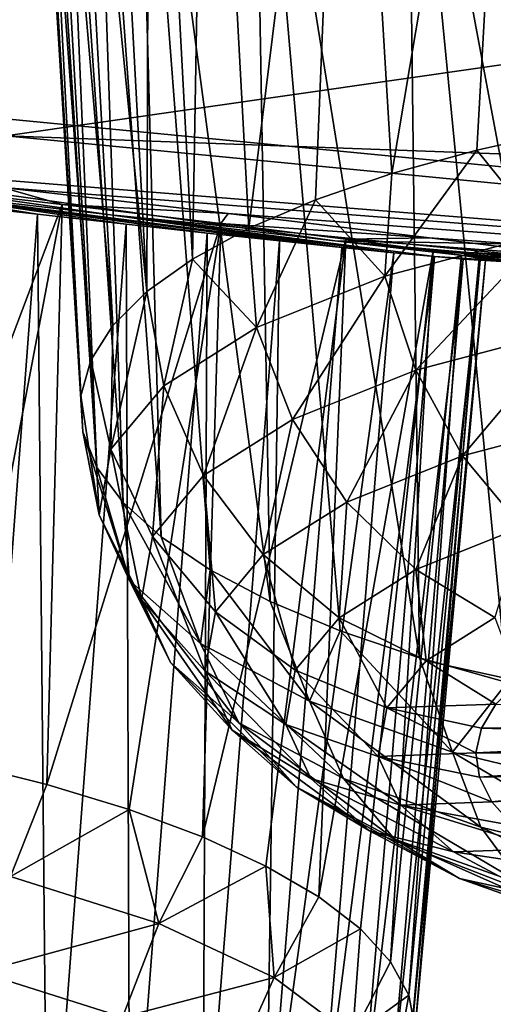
# Model space of a CAD drawing. Header units: metres. Extents: x -90 to 304, y -90 to 74.
# Tile 238 of 570: x 225.326 to 225.937, y -14.355 to -13.086. Entities that reach past the tile are written whole.
import ezdxf

# ---------------------------------------------------------------- set-up
doc = ezdxf.new("R2010")
doc.units = ezdxf.units.M
doc.layers.add('solid_21662050_350', color=7, linetype='CONTINUOUS')

msp = doc.modelspace()

# ---------------------------------------------------------------- linework, layer by layer
at = {"layer": 'solid_21662050_350'}
for points in [[(225.748489, -12.328426, 210.696991), (225.968521, -12.318776, 210.49968), (225.805969, -13.284609, 210.417175)], [(225.968521, -12.318776, 210.49968), (225.915695, -13.254357, 210.319366), (225.805969, -13.284609, 210.417175)], [(225.968521, -12.318776, 210.49968), (226.035507, -13.227921, 210.232971), (225.915695, -13.254357, 210.319366)], [(225.567154, -12.346447, 210.935822), (225.748489, -12.328426, 210.696991), (225.62149, -13.355198, 210.642609)], [(225.748489, -12.328426, 210.696991), (225.707535, -13.318345, 210.525314), (225.62149, -13.355198, 210.642609)], [(225.748489, -12.328426, 210.696991), (225.805969, -13.284609, 210.417175), (225.707535, -13.318345, 210.525314)], [(225.493561, -12.358524, 211.068878), (225.567154, -12.346447, 210.935822), (225.548767, -13.394761, 210.767776)], [(225.567154, -12.346447, 210.935822), (225.62149, -13.355198, 210.642609), (225.548767, -13.394761, 210.767776)], [(225.43277, -12.372545, 211.209579), (225.493561, -12.358524, 211.068878), (225.490173, -13.436604, 210.899429)], [(225.493561, -12.358524, 211.068878), (225.548767, -13.394761, 210.767776), (225.490173, -13.436604, 210.899429)], [(225.385925, -12.38835, 211.356018), (225.43277, -12.372545, 211.209579), (225.490173, -13.436604, 210.899429)], [(225.35376, -12.405727, 211.506149), (225.385925, -12.38835, 211.356018), (225.44632, -13.480266, 211.036148)], [(225.385925, -12.38835, 211.356018), (225.490173, -13.436604, 210.899429), (225.44632, -13.480266, 211.036148)], [(225.336624, -12.424479, 211.65834), (225.35376, -12.405727, 211.506149), (225.417725, -13.52527, 211.176422)], [(225.35376, -12.405727, 211.506149), (225.44632, -13.480266, 211.036148), (225.417725, -13.52527, 211.176422)], [(225.334625, -12.444415, 211.811005), (225.336624, -12.424479, 211.65834), (225.404678, -13.571121, 211.31871)], [(225.336624, -12.424479, 211.65834), (225.417725, -13.52527, 211.176422), (225.404678, -13.571121, 211.31871)], [(225.334625, -12.444415, 211.811005), (225.404678, -13.571121, 211.31871), (225.407318, -13.617319, 211.461472)], [(225.347733, -12.465339, 211.96257), (225.334625, -12.444415, 211.811005), (225.407318, -13.617319, 211.461472)], [(225.347733, -12.465339, 211.96257), (225.407318, -13.617319, 211.461472), (225.425644, -13.663357, 211.603119)], [(225.375748, -12.48702, 212.111435), (225.347733, -12.465339, 211.96257), (225.425644, -13.663357, 211.603119)], [(225.375748, -12.48702, 212.111435), (225.425644, -13.663357, 211.603119), (225.459427, -13.70873, 211.742111)], [(225.418274, -12.509248, 212.256119), (225.375748, -12.48702, 212.111435), (225.459427, -13.70873, 211.742111)], [(225.418274, -12.509248, 212.256119), (225.459427, -13.70873, 211.742111), (225.508301, -13.752941, 211.876923)], [(225.474808, -12.531814, 212.395233), (225.418274, -12.509248, 212.256119), (225.508301, -13.752941, 211.876923)], [(225.474808, -12.531814, 212.395233), (225.571747, -13.795507, 212.006088), (225.649063, -13.83596, 212.128189)], [(225.62709, -12.577055, 212.651276), (225.474808, -12.531814, 212.395233), (225.649063, -13.83596, 212.128189)], [(225.474808, -12.531814, 212.395233), (225.508301, -13.752941, 211.876923), (225.571747, -13.795507, 212.006088)], [(225.62709, -12.577055, 212.651276), (225.73938, -13.873857, 212.241867), (225.841751, -13.908784, 212.345901)], [(225.825974, -12.621065, 212.870056), (225.62709, -12.577055, 212.651276), (225.841751, -13.908784, 212.345901)], [(225.62709, -12.577055, 212.651276), (225.649063, -13.83596, 212.128189), (225.73938, -13.873857, 212.241867)], [(225.825974, -12.621065, 212.870056), (225.955017, -13.940357, 212.439148), (226.077942, -13.968231, 212.520569)], [(226.063461, -12.662265, 213.043747), (225.825974, -12.621065, 212.870056), (226.077942, -13.968231, 212.520569)], [(225.825974, -12.621065, 212.870056), (225.841751, -13.908784, 212.345901), (225.955017, -13.940357, 212.439148)], [(225.308044, -13.235925, 220.490326), (221.809875, -12.792906, 219.259796), (226.429947, -13.075294, 216.679214)], [(226.372314, -12.988833, 232.602402), (223.061905, -12.996708, 227.883102), (227.202087, -13.396964, 228.994858)], [(225.732529, -13.371514, 225.683502), (227.202087, -13.396964, 228.994858), (223.061905, -12.996708, 227.883102)], [(225.443024, -13.338017, 225.920074), (225.732529, -13.371514, 225.683502), (223.061905, -12.996708, 227.883102)], [(225.124741, -13.301054, 226.097458), (225.443024, -13.338017, 225.920074), (223.061905, -12.996708, 227.883102)], [(225.308044, -13.235925, 220.490326), (226.429947, -13.075294, 216.679214), (229.745911, -13.397975, 217.5755)], [(226.002731, -13.362329, 210.244675), (225.915695, -13.254357, 210.319366), (226.035507, -13.227921, 210.232971)], [(224.996658, -13.268402, 222.12178), (225.308044, -13.235925, 220.490326), (228.899033, -13.583431, 221.455566)], [(228.899033, -13.583431, 221.455566), (225.308044, -13.235925, 220.490326), (229.745911, -13.397975, 217.5755)], [(225.797134, -13.416729, 210.420868), (225.805969, -13.284609, 210.417175), (225.915695, -13.254357, 210.319366)], [(226.002731, -13.362329, 210.244675), (225.797134, -13.416729, 210.420868), (225.915695, -13.254357, 210.319366)], [(225.348785, -13.337076, 225.2659), (225.124741, -13.301054, 226.097458), (224.785339, -13.261789, 226.213486)], [(225.348785, -13.337076, 225.2659), (224.785339, -13.261789, 226.213486), (225.09462, -13.308596, 225.442642)], [(225.303741, -13.302667, 222.244415), (224.996658, -13.268402, 222.12178), (228.899033, -13.583431, 221.455566)], [(225.797134, -13.416729, 210.420868), (225.707535, -13.318345, 210.525314), (225.805969, -13.284609, 210.417175)], [(225.140457, -13.296563, 222.640747), (225.380981, -13.324341, 222.804977), (225.118301, -14.017139, 222.480042)], [(225.140457, -13.296563, 222.640747), (225.303741, -13.302667, 222.244415), (225.380981, -13.324341, 222.804977)], [(225.348785, -13.337076, 225.2659), (225.09462, -13.308596, 225.442642), (225.2453, -14.711915, 224.780014)], [(225.741562, -13.379807, 224.768768), (225.443024, -13.338017, 225.920074), (225.124741, -13.301054, 226.097458)], [(225.46344, -13.3498, 225.15802), (225.124741, -13.301054, 226.097458), (225.348785, -13.337076, 225.2659)], [(225.567978, -13.361264, 225.038376), (225.124741, -13.301054, 226.097458), (225.46344, -13.3498, 225.15802)], [(225.661072, -13.371317, 224.908173), (225.124741, -13.301054, 226.097458), (225.567978, -13.361264, 225.038376)], [(225.741562, -13.379807, 224.768768), (225.124741, -13.301054, 226.097458), (225.661072, -13.371317, 224.908173)], [(225.594879, -13.336259, 222.427567), (225.303741, -13.302667, 222.244415), (228.899033, -13.583431, 221.455566)], [(225.380981, -13.324341, 222.804977), (225.303741, -13.302667, 222.244415), (225.594879, -13.336259, 222.427567)], [(225.631485, -13.482833, 210.631714), (225.62149, -13.355198, 210.642609), (225.707535, -13.318345, 210.525314)], [(225.797134, -13.416729, 210.420868), (225.631485, -13.482833, 210.631714), (225.707535, -13.318345, 210.525314)], [(225.380981, -13.324341, 222.804977), (225.244232, -14.042778, 222.557663), (225.118301, -14.017139, 222.480042)], [(225.380981, -13.324341, 222.804977), (225.360947, -14.071932, 222.647507), (225.244232, -14.042778, 222.557663)], [(225.380981, -13.324341, 222.804977), (225.585373, -13.348848, 223.014526), (225.360947, -14.071932, 222.647507)], [(225.380981, -13.324341, 222.804977), (225.594879, -13.336259, 222.427567), (225.585373, -13.348848, 223.014526)], [(225.585373, -13.348848, 223.014526), (225.594879, -13.336259, 222.427567), (225.854797, -13.367325, 222.664398)], [(225.854797, -13.367325, 222.664398), (225.594879, -13.336259, 222.427567), (228.899033, -13.583431, 221.455566)], [(225.348785, -13.337076, 225.2659), (225.2453, -14.711915, 224.780014), (225.361923, -14.686585, 224.688904)], [(225.46344, -13.3498, 225.15802), (225.348785, -13.337076, 225.2659), (225.361923, -14.686585, 224.688904)], [(225.585373, -13.348848, 223.014526), (225.467148, -14.10428, 222.748596), (225.360947, -14.071932, 222.647507)], [(225.443024, -13.338017, 225.920074), (226.231995, -13.415302, 223.250961), (225.732529, -13.371514, 225.683502)], [(225.860901, -13.391645, 224.468613), (226.231995, -13.415302, 223.250961), (225.443024, -13.338017, 225.920074)], [(225.808441, -13.386609, 224.621689), (225.443024, -13.338017, 225.920074), (225.741562, -13.379807, 224.768768)], [(225.860901, -13.391645, 224.468613), (225.443024, -13.338017, 225.920074), (225.808441, -13.386609, 224.621689)], [(225.585373, -13.348848, 223.014526), (225.561661, -14.139468, 222.859802), (225.467148, -14.10428, 222.748596)], [(225.585373, -13.348848, 223.014526), (225.746704, -13.36911, 223.262115), (225.561661, -14.139468, 222.859802)], [(225.585373, -13.348848, 223.014526), (225.854797, -13.367325, 222.664398), (225.746704, -13.36911, 223.262115)], [(225.46344, -13.3498, 225.15802), (225.361923, -14.686585, 224.688904), (225.468018, -14.657717, 224.58667)], [(225.567978, -13.361264, 225.038376), (225.46344, -13.3498, 225.15802), (225.468018, -14.657717, 224.58667)], [(225.567978, -13.361264, 225.038376), (225.468018, -14.657717, 224.58667), (225.562439, -14.625625, 224.474442)], [(225.631485, -13.482833, 210.631714), (225.548767, -13.394761, 210.767776), (225.62149, -13.355198, 210.642609)], [(225.661072, -13.371317, 224.908173), (225.567978, -13.361264, 225.038376), (225.562439, -14.625625, 224.474442)], [(225.746704, -13.36911, 223.262115), (225.643478, -14.177112, 222.979935), (225.561661, -14.139468, 222.859802)], [(225.661072, -13.371317, 224.908173), (225.562439, -14.625625, 224.474442), (225.644135, -14.590661, 224.353424)], [(225.746704, -13.36911, 223.262115), (225.7117, -14.216797, 223.107666), (225.643478, -14.177112, 222.979935)], [(225.741562, -13.379807, 224.768768), (225.661072, -13.371317, 224.908173), (225.644135, -14.590661, 224.353424)], [(225.746704, -13.36911, 223.262115), (225.85939, -13.384274, 223.540146), (225.7117, -14.216797, 223.107666)], [(225.732529, -13.371514, 225.683502), (226.231995, -13.415302, 223.250961), (226.342972, -13.431003, 223.590637)], [(225.732529, -13.371514, 225.683502), (226.342972, -13.431003, 223.590637), (225.980789, -13.399839, 225.394882)], [(225.732529, -13.371514, 225.683502), (225.980789, -13.399839, 225.394882), (227.202087, -13.396964, 228.994858)], [(225.746704, -13.36911, 223.262115), (225.854797, -13.367325, 222.664398), (226.068604, -13.393914, 222.941025)], [(225.746704, -13.36911, 223.262115), (226.068604, -13.393914, 222.941025), (225.85939, -13.384274, 223.540146)], [(225.83699, -13.538122, 210.421295), (225.797134, -13.416729, 210.420868), (226.002731, -13.362329, 210.244675)], [(225.83699, -13.538122, 210.421295), (226.002731, -13.362329, 210.244675), (226.034424, -13.485882, 210.252106)], [(226.068604, -13.393914, 222.941025), (225.854797, -13.367325, 222.664398), (228.899033, -13.583431, 221.455566)], [(225.808441, -13.386609, 224.621689), (225.741562, -13.379807, 224.768768), (225.644135, -14.590661, 224.353424)], [(225.808441, -13.386609, 224.621689), (225.644135, -14.590661, 224.353424), (225.712234, -14.553208, 224.22496)], [(225.85939, -13.384274, 223.540146), (225.765564, -14.258091, 223.241592), (225.7117, -14.216797, 223.107666)], [(225.860901, -13.391645, 224.468613), (225.808441, -13.386609, 224.621689), (225.712234, -14.553208, 224.22496)], [(225.85939, -13.384274, 223.540146), (225.804474, -14.30054, 223.380249), (225.765564, -14.258091, 223.241592)], [(225.85939, -13.384274, 223.540146), (225.895966, -13.389689, 223.688065), (225.804474, -14.30054, 223.380249)], [(225.85939, -13.384274, 223.540146), (226.068604, -13.393914, 222.941025), (225.895966, -13.389689, 223.688065)], [(225.5121, -13.558102, 210.869095), (225.490173, -13.436604, 210.899429), (225.548767, -13.394761, 210.767776)], [(225.631485, -13.482833, 210.631714), (225.5121, -13.558102, 210.869095), (225.548767, -13.394761, 210.767776)], [(225.860901, -13.391645, 224.468613), (225.712234, -14.553208, 224.22496), (225.765961, -14.513679, 224.090454)], [(225.898224, -13.394844, 224.311859), (225.860901, -13.391645, 224.468613), (225.765961, -14.513679, 224.090454)], [(225.898224, -13.394844, 224.311859), (225.765961, -14.513679, 224.090454), (225.804749, -14.472503, 223.95137)], [(225.895966, -13.389689, 223.688065), (225.828033, -14.343678, 223.52211), (225.804474, -14.30054, 223.380249)], [(225.920151, -13.396188, 224.153778), (225.898224, -13.394844, 224.311859), (225.804749, -14.472503, 223.95137)], [(225.920151, -13.396188, 224.153778), (225.804749, -14.472503, 223.95137), (225.828171, -14.430134, 223.80925)], [(225.895966, -13.389689, 223.688065), (225.91861, -13.393543, 223.840469), (225.828033, -14.343678, 223.52211)], [(225.91861, -13.393543, 223.840469), (225.835953, -14.387034, 223.665634), (225.828033, -14.343678, 223.52211)], [(225.926819, -13.395735, 223.99614), (225.828171, -14.430134, 223.80925), (225.835953, -14.387034, 223.665634)], [(225.926819, -13.395735, 223.99614), (225.920151, -13.396188, 224.153778), (225.828171, -14.430134, 223.80925)], [(225.91861, -13.393543, 223.840469), (225.926819, -13.395735, 223.99614), (225.835953, -14.387034, 223.665634)], [(225.898224, -13.394844, 224.311859), (226.231995, -13.415302, 223.250961), (225.860901, -13.391645, 224.468613)], [(225.895966, -13.389689, 223.688065), (226.068604, -13.393914, 222.941025), (226.231995, -13.415302, 223.250961)], [(225.895966, -13.389689, 223.688065), (226.231995, -13.415302, 223.250961), (225.91861, -13.393543, 223.840469)], [(225.920151, -13.396188, 224.153778), (226.231995, -13.415302, 223.250961), (225.898224, -13.394844, 224.311859)], [(225.91861, -13.393543, 223.840469), (226.231995, -13.415302, 223.250961), (225.926819, -13.395735, 223.99614)], [(225.926819, -13.395735, 223.99614), (226.231995, -13.415302, 223.250961), (225.920151, -13.396188, 224.153778)], [(225.677902, -13.601604, 210.623779), (225.631485, -13.482833, 210.631714), (225.797134, -13.416729, 210.420868)], [(225.677902, -13.601604, 210.623779), (225.797134, -13.416729, 210.420868), (225.83699, -13.538122, 210.421295)], [(225.443588, -13.639643, 211.123901), (225.44632, -13.480266, 211.036148), (225.490173, -13.436604, 210.899429)], [(225.5121, -13.558102, 210.869095), (225.443588, -13.639643, 211.123901), (225.490173, -13.436604, 210.899429)], [(225.443588, -13.639643, 211.123901), (225.417725, -13.52527, 211.176422), (225.44632, -13.480266, 211.036148)], [(225.563263, -13.673885, 210.85173), (225.5121, -13.558102, 210.869095), (225.631485, -13.482833, 210.631714)], [(225.563263, -13.673885, 210.85173), (225.631485, -13.482833, 210.631714), (225.677902, -13.601604, 210.623779)], [(225.83699, -13.538122, 210.421295), (226.034424, -13.485882, 210.252106), (225.897186, -13.648367, 210.444717)], [(226.034424, -13.485882, 210.252106), (226.082474, -13.599339, 210.285919), (225.897186, -13.648367, 210.444717)], [(225.428589, -13.724322, 211.386337), (225.404678, -13.571121, 211.31871), (225.417725, -13.52527, 211.176422)], [(225.443588, -13.639643, 211.123901), (225.428589, -13.724322, 211.386337), (225.417725, -13.52527, 211.176422)], [(225.677902, -13.601604, 210.623779), (225.83699, -13.538122, 210.421295), (225.747879, -13.707944, 210.634735)], [(225.83699, -13.538122, 210.421295), (225.897186, -13.648367, 210.444717), (225.747879, -13.707944, 210.634735)], [(225.497482, -13.75219, 211.096436), (225.443588, -13.639643, 211.123901), (225.5121, -13.558102, 210.869095)], [(225.497482, -13.75219, 211.096436), (225.5121, -13.558102, 210.869095), (225.563263, -13.673885, 210.85173)], [(225.428589, -13.724322, 211.386337), (225.407318, -13.617319, 211.461472), (225.404678, -13.571121, 211.31871)], [(225.563263, -13.673885, 210.85173), (225.677902, -13.601604, 210.623779), (225.640289, -13.775781, 210.848679)], [(225.677902, -13.601604, 210.623779), (225.747879, -13.707944, 210.634735), (225.640289, -13.775781, 210.848679)], [(225.897186, -13.648367, 210.444717), (226.082474, -13.599339, 210.285919), (225.973785, -13.740264, 210.489578)], [(225.467682, -13.808887, 211.646317), (225.425644, -13.663357, 211.603119), (225.407318, -13.617319, 211.461472)], [(225.428589, -13.724322, 211.386337), (225.467682, -13.808887, 211.646317), (225.407318, -13.617319, 211.461472)], [(225.483078, -13.833509, 211.34845), (225.428589, -13.724322, 211.386337), (225.443588, -13.639643, 211.123901)], [(225.483078, -13.833509, 211.34845), (225.443588, -13.639643, 211.123901), (225.497482, -13.75219, 211.096436)], [(225.747879, -13.707944, 210.634735), (225.897186, -13.648367, 210.444717), (225.836838, -13.794911, 210.663864)], [(225.897186, -13.648367, 210.444717), (225.973785, -13.740264, 210.489578), (225.836838, -13.794911, 210.663864)], [(225.467682, -13.808887, 211.646317), (225.459427, -13.70873, 211.742111), (225.425644, -13.663357, 211.603119)], [(225.497482, -13.75219, 211.096436), (225.563263, -13.673885, 210.85173), (225.578552, -13.84927, 211.078323)], [(225.563263, -13.673885, 210.85173), (225.640289, -13.775781, 210.848679), (225.578552, -13.84927, 211.078323)], [(225.559341, -13.890085, 211.893845), (225.508301, -13.752941, 211.876923), (225.459427, -13.70873, 211.742111)], [(225.467682, -13.808887, 211.646317), (225.559341, -13.890085, 211.893845), (225.459427, -13.70873, 211.742111)], [(225.640289, -13.775781, 210.848679), (225.747879, -13.707944, 210.634735), (225.738144, -13.857135, 210.860107)], [(225.747879, -13.707944, 210.634735), (225.836838, -13.794911, 210.663864), (225.738144, -13.857135, 210.860107)], [(225.520599, -13.914717, 211.598114), (225.467682, -13.808887, 211.646317), (225.428589, -13.724322, 211.386337)], [(225.520599, -13.914717, 211.598114), (225.428589, -13.724322, 211.386337), (225.483078, -13.833509, 211.34845)], [(225.836838, -13.794911, 210.663864), (225.973785, -13.740264, 210.489578), (225.93895, -13.856826, 210.70929)], [(225.483078, -13.833509, 211.34845), (225.497482, -13.75219, 211.096436), (225.565033, -13.925588, 211.314835)], [(225.497482, -13.75219, 211.096436), (225.578552, -13.84927, 211.078323), (225.565033, -13.925588, 211.314835)], [(225.559341, -13.890085, 211.893845), (225.571747, -13.795507, 212.006088), (225.508301, -13.752941, 211.876923)], [(225.578552, -13.84927, 211.078323), (225.640289, -13.775781, 210.848679), (225.681503, -13.924543, 211.070755)], [(225.640289, -13.775781, 210.848679), (225.738144, -13.857135, 210.860107), (225.681503, -13.924543, 211.070755)], [(225.559341, -13.890085, 211.893845), (225.700058, -13.964798, 212.119415), (225.571747, -13.795507, 212.006088)], [(225.700058, -13.964798, 212.119415), (225.649063, -13.83596, 212.128189), (225.571747, -13.795507, 212.006088)], [(225.738144, -13.857135, 210.860107), (225.836838, -13.794911, 210.663864), (225.850433, -13.912635, 210.8853)], [(225.836838, -13.794911, 210.663864), (225.93895, -13.856826, 210.70929), (225.850433, -13.912635, 210.8853)], [(225.608627, -13.992693, 211.835815), (225.559341, -13.890085, 211.893845), (225.467682, -13.808887, 211.646317)], [(225.608627, -13.992693, 211.835815), (225.467682, -13.808887, 211.646317), (225.520599, -13.914717, 211.598114)], [(225.483078, -13.833509, 211.34845), (225.565033, -13.925588, 211.314835), (225.60025, -14.001801, 211.549149)], [(225.520599, -13.914717, 211.598114), (225.483078, -13.833509, 211.34845), (225.60025, -14.001801, 211.549149)], [(225.700058, -13.964798, 212.119415), (225.73938, -13.873857, 212.241867), (225.649063, -13.83596, 212.128189)], [(225.565033, -13.925588, 211.314835), (225.578552, -13.84927, 211.078323), (225.669113, -13.994546, 211.287704)], [(225.578552, -13.84927, 211.078323), (225.681503, -13.924543, 211.070755), (225.669113, -13.994546, 211.287704)], [(225.850433, -13.912635, 210.8853), (225.93895, -13.856826, 210.70929), (225.969727, -13.938646, 210.922546)], [(225.681503, -13.924543, 211.070755), (225.738144, -13.857135, 210.860107), (225.799637, -13.973094, 211.074219)], [(225.738144, -13.857135, 210.860107), (225.850433, -13.912635, 210.8853), (225.799637, -13.973094, 211.074219)], [(225.700058, -13.964798, 212.119415), (225.88443, -14.030153, 212.314362), (225.73938, -13.873857, 212.241867)], [(225.88443, -14.030153, 212.314362), (225.841751, -13.908784, 212.345901), (225.73938, -13.873857, 212.241867)], [(225.743759, -14.064442, 212.052444), (225.700058, -13.964798, 212.119415), (225.559341, -13.890085, 211.893845)], [(225.743759, -14.064442, 212.052444), (225.559341, -13.890085, 211.893845), (225.608627, -13.992693, 211.835815)], [(225.520599, -13.914717, 211.598114), (225.60025, -14.001801, 211.549149), (225.682861, -14.074983, 211.772232)], [(225.608627, -13.992693, 211.835815), (225.520599, -13.914717, 211.598114), (225.682861, -14.074983, 211.772232)], [(225.799637, -13.973094, 211.074219), (225.850433, -13.912635, 210.8853), (225.940033, -13.968619, 211.016373)], [(225.88443, -14.030153, 212.314362), (225.955017, -13.940357, 212.439148), (225.841751, -13.908784, 212.345901)], [(225.850433, -13.912635, 210.8853), (225.969727, -13.938646, 210.922546), (225.940033, -13.968619, 211.016373)], [(225.565033, -13.925588, 211.314835), (225.669113, -13.994546, 211.287704), (225.701416, -14.064453, 211.502625)], [(225.60025, -14.001801, 211.549149), (225.565033, -13.925588, 211.314835), (225.701416, -14.064453, 211.502625)], [(225.669113, -13.994546, 211.287704), (225.681503, -13.924543, 211.070755), (225.788528, -14.03588, 211.268799)], [(225.681503, -13.924543, 211.070755), (225.799637, -13.973094, 211.074219), (225.788528, -14.03588, 211.268799)], [(225.88443, -14.030153, 212.314362), (226.105362, -14.083641, 212.471191), (225.955017, -13.940357, 212.439148)], [(225.920822, -14.127204, 212.239655), (225.88443, -14.030153, 212.314362), (225.700058, -13.964798, 212.119415)], [(225.920822, -14.127204, 212.239655), (225.700058, -13.964798, 212.119415), (225.743759, -14.064442, 212.052444)], [(225.799637, -13.973094, 211.074219), (225.940033, -13.968619, 211.016373), (225.921555, -13.999552, 211.112747)], [(225.940033, -13.968619, 211.016373), (226.343887, -13.992254, 211.12117), (225.921555, -13.999552, 211.112747)], [(225.788528, -14.03588, 211.268799), (225.799637, -13.973094, 211.074219), (225.91452, -14.031055, 211.210434)], [(225.799637, -13.973094, 211.074219), (225.921555, -13.999552, 211.112747), (225.91452, -14.031055, 211.210434)], [(225.608627, -13.992693, 211.835815), (225.682861, -14.074983, 211.772232), (225.809692, -14.142318, 211.97554)], [(225.743759, -14.064442, 212.052444), (225.608627, -13.992693, 211.835815), (225.809692, -14.142318, 211.97554)], [(225.669113, -13.994546, 211.287704), (225.788528, -14.03588, 211.268799), (225.817505, -14.098581, 211.461563)], [(225.701416, -14.064453, 211.502625), (225.669113, -13.994546, 211.287704), (225.817505, -14.098581, 211.461563)], [(225.921555, -13.999552, 211.112747), (226.343887, -13.992254, 211.12117), (226.333939, -14.012034, 211.182724)], [(225.60025, -14.001801, 211.549149), (225.701416, -14.064453, 211.502625), (225.777191, -14.131578, 211.707245)], [(225.682861, -14.074983, 211.772232), (225.60025, -14.001801, 211.549149), (225.777191, -14.131578, 211.707245)], [(225.921555, -13.999552, 211.112747), (226.333939, -14.012034, 211.182724), (225.91452, -14.031055, 211.210434)], [(225.91452, -14.031055, 211.210434), (226.333939, -14.012034, 211.182724), (226.332535, -14.032133, 211.244934)], [(225.788528, -14.03588, 211.268799), (225.91452, -14.031055, 211.210434), (225.919037, -14.062733, 211.308212)], [(226.13298, -14.178568, 212.390244), (226.105362, -14.083641, 212.471191), (225.88443, -14.030153, 212.314362)], [(226.13298, -14.178568, 212.390244), (225.88443, -14.030153, 212.314362), (225.920822, -14.127204, 212.239655)], [(225.91452, -14.031055, 211.210434), (226.332535, -14.032133, 211.244934), (225.919037, -14.062733, 211.308212)], [(225.919037, -14.062733, 211.308212), (226.332535, -14.032133, 211.244934), (226.339661, -14.052223, 211.306778)], [(225.313995, -14.190578, 222.606186), (225.244232, -14.042778, 222.557663), (225.360947, -14.071932, 222.647507)], [(225.788528, -14.03588, 211.268799), (225.919037, -14.062733, 211.308212), (225.935028, -14.094187, 211.404861)], [(225.817505, -14.098581, 211.461563), (225.788528, -14.03588, 211.268799), (225.935028, -14.094187, 211.404861)], [(225.919037, -14.062733, 211.308212), (226.339661, -14.052223, 211.306778), (225.935028, -14.094187, 211.404861)], [(225.935028, -14.094187, 211.404861), (226.339661, -14.052223, 211.306778), (226.355225, -14.071945, 211.367157)], [(225.313995, -14.190578, 222.606186), (225.360947, -14.071932, 222.647507), (225.467148, -14.10428, 222.748596)], [(225.701416, -14.064453, 211.502625), (225.817505, -14.098581, 211.461563), (225.885468, -14.158787, 211.645111)], [(225.777191, -14.131578, 211.707245), (225.701416, -14.064453, 211.502625), (225.885468, -14.158787, 211.645111)], [(225.743759, -14.064442, 212.052444), (225.809692, -14.142318, 211.97554), (225.975845, -14.201221, 212.15123)], [(225.920822, -14.127204, 212.239655), (225.743759, -14.064442, 212.052444), (225.975845, -14.201221, 212.15123)], [(225.935028, -14.094187, 211.404861), (226.355225, -14.071945, 211.367157), (225.96228, -14.125022, 211.499146)], [(225.682861, -14.074983, 211.772232), (225.777191, -14.131578, 211.707245), (225.893524, -14.193342, 211.893723)], [(225.809692, -14.142318, 211.97554), (225.682861, -14.074983, 211.772232), (225.893524, -14.193342, 211.893723)], [(225.817505, -14.098581, 211.461563), (225.935028, -14.094187, 211.404861), (225.96228, -14.125022, 211.499146)], [(225.505478, -14.251116, 222.795792), (225.313995, -14.190578, 222.606186), (225.467148, -14.10428, 222.748596)], [(225.505478, -14.251116, 222.795792), (225.467148, -14.10428, 222.748596), (225.561661, -14.139468, 222.859802)], [(225.817505, -14.098581, 211.461563), (225.96228, -14.125022, 211.499146), (226.000488, -14.154849, 211.589905)], [(225.885468, -14.158787, 211.645111), (225.817505, -14.098581, 211.461563), (226.000488, -14.154849, 211.589905)], [(225.777191, -14.131578, 211.707245), (225.885468, -14.158787, 211.645111), (225.989807, -14.214183, 211.812363)], [(225.893524, -14.193342, 211.893723), (225.777191, -14.131578, 211.707245), (225.989807, -14.214183, 211.812363)], [(225.920822, -14.127204, 212.239655), (225.975845, -14.201221, 212.15123), (226.174973, -14.249426, 212.292572)], [(226.13298, -14.178568, 212.390244), (225.920822, -14.127204, 212.239655), (226.174973, -14.249426, 212.292572)], [(225.505478, -14.251116, 222.795792), (225.561661, -14.139468, 222.859802), (225.643478, -14.177112, 222.979935)], [(225.809692, -14.142318, 211.97554), (225.893524, -14.193342, 211.893723), (226.045944, -14.247371, 212.054886)], [(225.975845, -14.201221, 212.15123), (225.809692, -14.142318, 211.97554), (226.045944, -14.247371, 212.054886)], [(225.885468, -14.158787, 211.645111), (226.000488, -14.154849, 211.589905), (226.049133, -14.183294, 211.67598)], [(225.989807, -14.214183, 211.812363), (225.885468, -14.158787, 211.645111), (226.049133, -14.183294, 211.67598)], [(225.654465, -14.320621, 223.017731), (225.505478, -14.251116, 222.795792), (225.643478, -14.177112, 222.979935)], [(225.654465, -14.320621, 223.017731), (225.643478, -14.177112, 222.979935), (225.7117, -14.216797, 223.107666)], [(225.274811, -14.313724, 222.614609), (225.313995, -14.190578, 222.606186), (225.505478, -14.251116, 222.795792)], [(225.893524, -14.193342, 211.893723), (225.989807, -14.214183, 211.812363), (226.126511, -14.262642, 211.956909)], [(226.045944, -14.247371, 212.054886), (225.893524, -14.193342, 211.893723), (226.126511, -14.262642, 211.956909)], [(225.654465, -14.320621, 223.017731), (225.7117, -14.216797, 223.107666), (225.765564, -14.258091, 223.241592)], [(225.274811, -14.313724, 222.614609), (225.505478, -14.251116, 222.795792), (225.458527, -14.371801, 222.796509)], [(225.458527, -14.371801, 222.796509), (225.505478, -14.251116, 222.795792), (225.654465, -14.320621, 223.017731)], [(225.755234, -14.396423, 223.263458), (225.654465, -14.320621, 223.017731), (225.765564, -14.258091, 223.241592)], [(225.755234, -14.396423, 223.263458), (225.765564, -14.258091, 223.241592), (225.804474, -14.30054, 223.380249)], [(225.755234, -14.396423, 223.263458), (225.804474, -14.30054, 223.380249), (225.828033, -14.343678, 223.52211)], [(225.274811, -14.313724, 222.614609), (225.458527, -14.371801, 222.796509), (225.21785, -14.42488, 222.648804)], [(225.458527, -14.371801, 222.796509), (225.654465, -14.320621, 223.017731), (225.601456, -14.438481, 223.009415)], [(225.601456, -14.438481, 223.009415), (225.654465, -14.320621, 223.017731), (225.755234, -14.396423, 223.263458)], [(225.803909, -14.475609, 223.523544), (225.755234, -14.396423, 223.263458), (225.828033, -14.343678, 223.52211)], [(225.803909, -14.475609, 223.523544), (225.828033, -14.343678, 223.52211), (225.835953, -14.387034, 223.665634)]]:
    msp.add_3dface(points, dxfattribs=at)

doc.saveas('drawing.dxf')
